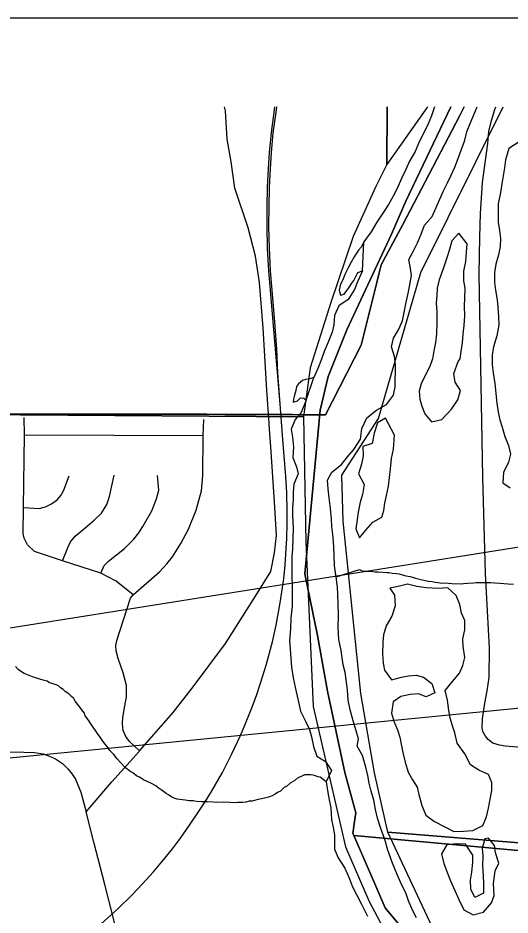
# Model space of a CAD drawing. Extents: x 0 to 34, y 0 to 22.
# Drawn here: x 6.6 to 7.262, y 16.112 to 17.321 of the extents above; entities that cross this region are included whole.
import ezdxf

# ---------------------------------------------------------------- set-up
doc = ezdxf.new("R2010")
doc.units = 0
for name, color, linetype in [('GM_X_City_Street', 7, 'Continuous'), ('GM_X_Interchange_Ramps', 7, 'Continuous'), ('GM_X_Interstate_Route', 7, 'Continuous'), ('GM_X_Major_River', 7, 'Continuous'), ('GM_X_Minor_Lake', 7, 'Continuous'), ('GM_X_Minor_River', 7, 'Continuous'), ('GM_X_Rail_Line', 7, 'Continuous'), ('GM_X_Section', 7, 'Continuous'), ('GM_X_Township_Road', 7, 'Continuous'), ('SH_Data', 7, 'Continuous'), ('SH_Text', 7, 'Continuous')]:
    doc.layers.add(name, color=color, linetype=linetype)

msp = doc.modelspace()

# ---------------------------------------------------------------- linework, layer by layer
at = {"layer": 'GM_X_City_Street'}
msp.add_line((6.6088, 16.7593), (6.8493, 16.7586), dxfattribs=at)
for points in [[(6.9382, 16.7734), (6.9381, 16.7744), (6.9351, 16.8194), (6.93, 16.9034), (6.9249, 16.9644), (6.9199, 17), (6.9097, 17.0382), (6.8919, 17.0916), (6.8868, 17.1272), (6.8817, 17.1578), (6.8791, 17.1959), (6.8781, 17.2013)], [(7.2836, 16.3375), (7.2561, 16.34), (7.2483, 16.341), (7.2391, 16.3438), (7.233, 16.3487), (7.2292, 16.3535), (7.226, 16.3597), (7.2248, 16.3646), (7.2255, 16.3765), (7.2287, 16.398), (7.2316, 16.4144), (7.2342, 16.4322), (7.2346, 16.4719), (7.2293, 16.5725), (7.2256, 16.7023), (7.221, 16.9758), (7.2217, 17.0255), (7.2225, 17.0578), (7.2255, 17.0994), (7.2325, 17.1517), (7.2341, 17.1681), (7.2373, 17.1831), (7.2418, 17.1979), (7.2433, 17.2013)], [(6.7549, 16.5436), (6.7321, 16.5622), (6.7112, 16.5728), (6.6598, 16.5896), (6.6221, 16.6023), (6.6127, 16.6111), (6.6084, 16.6202), (6.6067, 16.6265), (6.6073, 16.6613), (6.6088, 16.7593), (6.6084, 16.7826)], [(6.7636, 16.3335), (6.75, 16.3462), (6.745, 16.3529), (6.7414, 16.361), (6.7405, 16.3699), (6.7409, 16.3787), (6.7438, 16.3942), (6.7458, 16.4062), (6.7462, 16.4218), (6.7417, 16.4386), (6.7347, 16.4578), (6.7319, 16.4685), (6.7318, 16.4756), (6.733, 16.4822), (6.7513, 16.5393), (6.7549, 16.5436), (6.7904, 16.5746), (6.8005, 16.5856), (6.808, 16.5951), (6.8192, 16.613), (6.8295, 16.6321), (6.8398, 16.6579), (6.8472, 16.684), (6.8486, 16.7046), (6.8493, 16.7586), (6.85, 16.7799)], [(6.7629, 16.3328), (6.7636, 16.3335), (6.8088, 16.3852), (6.8359, 16.4199), (6.8791, 16.4784), (6.9198, 16.542), (6.9402, 16.5751), (6.9453, 16.6005), (6.9478, 16.6235), (6.9453, 16.6693), (6.9402, 16.7431), (6.9382, 16.7734)], [(6.6073, 16.6613), (6.6283, 16.6602), (6.637, 16.6623), (6.645, 16.6663), (6.6525, 16.6717), (6.6575, 16.6774), (6.661, 16.6838), (6.6686, 16.7042)], [(6.6598, 16.5896), (6.6667, 16.6064), (6.6706, 16.6153), (6.6769, 16.6229), (6.693, 16.6361), (6.7026, 16.6443), (6.7121, 16.6538), (6.7193, 16.6653), (6.7233, 16.6762), (6.7295, 16.7048)], [(6.7112, 16.5728), (6.7157, 16.5834), (6.7216, 16.5893), (6.7433, 16.6062), (6.756, 16.6189), (6.7625, 16.6273), (6.7682, 16.6358), (6.78, 16.6571), (6.7863, 16.6729), (6.7894, 16.6847), (6.7879, 16.7044)], [(6.743, 16.047), (6.7415, 16.0528), (6.728, 16.1095), (6.7167, 16.1533), (6.7019, 16.2105), (6.6918, 16.2514), (6.7261, 16.2919), (6.7629, 16.3328)]]:
    msp.add_lwpolyline(points, dxfattribs=at)
at = {"layer": 'GM_X_Interchange_Ramps'}
for points in [[(7.2009, 17.2013), (7.1948, 17.1896), (7.1331, 17.071), (7.1181, 17.0428), (7.089, 16.9883), (7.0859, 16.9759), (7.0836, 16.9666), (7.0663, 16.8982), (7.0618, 16.8803), (7.0139, 16.7864), (7.0139, 16.7864), (6.9836, 16.7865), (6.9833, 16.7865), (6.9787, 16.7865), (6.9693, 16.7866), (6.9617, 16.7866), (6.9541, 16.7866), (6.9467, 16.7866), (6.9446, 16.7867), (6.9393, 16.7867), (6.9389, 16.7867), (6.9332, 16.7867), (6.9256, 16.7867), (6.9064, 16.7868), (6.8961, 16.7868), (6.8918, 16.7868), (6.8786, 16.7869), (6.8542, 16.787), (6.8447, 16.787), (6.8439, 16.787), (6.8286, 16.787), (6.8278, 16.787), (6.8161, 16.787), (6.8153, 16.787), (6.8021, 16.7871), (6.8013, 16.7871), (6.7958, 16.7871), (6.7896, 16.7871), (6.7888, 16.7871), (6.7771, 16.7871), (6.7763, 16.7871), (6.7657, 16.7871), (6.765, 16.7871), (6.7532, 16.7872), (6.7525, 16.7872), (6.7407, 16.7872), (6.74, 16.7872), (6.729, 16.7872), (6.7282, 16.7872), (6.7165, 16.7872), (6.7157, 16.7872), (6.704, 16.7873), (6.7032, 16.7873), (6.69, 16.7873), (6.6892, 16.7873), (6.6775, 16.7873), (6.6762, 16.7873), (6.6753, 16.7873), (6.6654, 16.7873), (6.6606, 16.7873), (6.654, 16.7873), (6.6419, 16.7873), (6.6356, 16.7873), (6.6303, 16.7873), (6.6195, 16.7874), (6.6142, 16.7874), (6.6085, 16.7874), (6.6048, 16.7874), (6.582, 16.7874)], [(6.582, 16.7874), (6.6048, 16.7874), (6.6085, 16.7874), (6.6142, 16.7874), (6.6194, 16.7874), (6.6303, 16.7873), (6.6356, 16.7873), (6.6419, 16.7873), (6.654, 16.7873), (6.6606, 16.7873), (6.6654, 16.7873), (6.6654, 16.7873), (6.6753, 16.7873), (6.6762, 16.7873), (6.6775, 16.7873), (6.6892, 16.7873), (6.69, 16.7873), (6.7032, 16.7873), (6.704, 16.7873), (6.7157, 16.7872), (6.7165, 16.7872), (6.7282, 16.7872), (6.729, 16.7872), (6.74, 16.7872), (6.7407, 16.7872), (6.7525, 16.7872), (6.7532, 16.7872), (6.765, 16.7871), (6.7657, 16.7871), (6.7763, 16.7871), (6.7771, 16.7871), (6.7888, 16.7871), (6.7896, 16.7871), (6.7958, 16.7871), (6.8013, 16.7871), (6.8021, 16.7871), (6.8153, 16.787), (6.8161, 16.787), (6.8278, 16.787), (6.8286, 16.787), (6.8439, 16.787), (6.8447, 16.787), (6.8542, 16.787), (6.8786, 16.7869), (6.8918, 16.7868), (6.8961, 16.7868), (6.9064, 16.7868), (6.9256, 16.7867), (6.9332, 16.7867), (6.9389, 16.7867), (6.9393, 16.7867), (6.9446, 16.7866), (6.9467, 16.7866), (6.9541, 16.7866), (6.9617, 16.7866), (6.9693, 16.7866), (6.9787, 16.7865), (6.9836, 16.7865), (7.0139, 16.7864), (7.0618, 16.8803), (7.0663, 16.8982), (7.0836, 16.9666), (7.0859, 16.9759), (7.089, 16.9883), (7.1181, 17.0428), (7.1331, 17.071), (7.1948, 17.1896), (7.2009, 17.2013)]]:
    msp.add_lwpolyline(points, dxfattribs=at)
at = {"layer": 'GM_X_Interstate_Route'}
for points in [[(7.1186, 16.093), (7.0943, 16.1221), (7.0731, 16.1708), (7.052, 16.2195), (7.0507, 16.2224), (7.053, 16.2383), (7.0547, 16.2501), (7.0402, 16.3042), (7.0165, 16.4138), (7.0033, 16.489), (6.9861, 16.5721), (7.0067, 16.7926), (7.0176, 16.838), (7.0426, 16.9009), (7.103, 17.0299), (7.1223, 17.0742), (7.1829, 17.2013)], [(7.1829, 17.2013), (7.1223, 17.0742), (7.103, 17.0299), (7.0426, 16.9009), (7.0176, 16.838), (7.0067, 16.7926), (6.9861, 16.5721), (7.0033, 16.489), (7.0165, 16.4138), (7.0402, 16.3042), (7.0547, 16.2501), (7.053, 16.2383), (7.0507, 16.2224), (7.052, 16.2195), (7.2735, 16.1991)], [(7.2735, 16.1991), (7.052, 16.2195), (7.0731, 16.1708), (7.0943, 16.1221), (7.1186, 16.093)]]:
    msp.add_lwpolyline(points, dxfattribs=at)
at = {"layer": 'GM_X_Major_River'}
for p, q in [((7.0638, 16.9804), (7.0657, 17.0196)), ((6.988, 16.8062), (6.9984, 16.8364))]:
    msp.add_line(p, q, dxfattribs=at)
for points in [[(7.1607, 17.2013), (7.1567, 17.1893), (7.1523, 17.1784), (7.146, 17.1652), (7.1404, 17.155), (7.1345, 17.1411), (7.127, 17.1279), (7.1215, 17.1158), (7.1163, 17.1049), (7.1116, 17.0943), (7.1068, 17.0842), (7.0986, 17.0695), (7.0911, 17.0582), (7.0829, 17.0458), (7.0755, 17.0331), (7.0657, 17.0196)], [(7.1297, 16.9742), (7.1284, 16.9837), (7.1263, 16.9956), (7.1323, 17.0072), (7.1378, 17.0182), (7.1426, 17.0299), (7.1473, 17.0419), (7.1578, 17.0535), (7.163, 17.0656), (7.1674, 17.0761), (7.1729, 17.0882), (7.1784, 17.0991), (7.1832, 17.1093), (7.1879, 17.1199), (7.1931, 17.1331), (7.1967, 17.1429), (7.2011, 17.155), (7.2048, 17.169), (7.2112, 17.1841), (7.216, 17.1958), (7.2184, 17.2013)], [(7.0657, 17.0196), (7.0618, 17.0124), (7.0583, 17.0083), (7.0548, 17.003), (7.0524, 16.9993), (7.0485, 16.9921), (7.0449, 16.9853), (7.0402, 16.9756), (7.0374, 16.968), (7.0343, 16.9624), (7.0322, 16.9544), (7.034, 16.9475), (7.0393, 16.9489), (7.0455, 16.9576), (7.0495, 16.9636), (7.0522, 16.9673)], [(7.0638, 16.9804), (7.0571, 16.9657), (7.0531, 16.9551), (7.0445, 16.9416), (7.0318, 16.9331), (7.0262, 16.9203), (7.0252, 16.9074), (7.0231, 16.8975), (7.0176, 16.8843), (7.012, 16.8715), (7.0084, 16.8613), (7.0036, 16.8488), (6.9984, 16.8364)], [(7.1363, 16.1084), (7.1316, 16.118), (7.1258, 16.1314), (7.1226, 16.141), (7.1149, 16.1564), (7.1106, 16.1671), (7.104, 16.1821), (7.0979, 16.1997), (7.094, 16.2143), (7.0886, 16.2289), (7.084, 16.243), (7.0811, 16.2545), (7.0791, 16.2671), (7.0756, 16.279), (7.0727, 16.2901), (7.071, 16.3004), (7.0682, 16.3115), (7.064, 16.3272), (7.0566, 16.3399), (7.0583, 16.3497), (7.0551, 16.3604), (7.0512, 16.3742), (7.047, 16.3888), (7.0446, 16.4017), (7.0437, 16.4151), (7.0424, 16.4261), (7.0404, 16.4391), (7.0379, 16.4494), (7.0362, 16.459), (7.0349, 16.4689), (7.0321, 16.4838), (7.0309, 16.4991), (7.0316, 16.5162), (7.0312, 16.5318), (7.0307, 16.5443), (7.0301, 16.5542), (7.0281, 16.568), (7.0261, 16.5829), (7.0256, 16.5969), (7.0251, 16.608), (7.0242, 16.6213), (7.0226, 16.6358), (7.022, 16.6457), (7.0208, 16.6602), (7.0188, 16.6743), (7.0175, 16.6865), (7.0166, 16.6983), (7.0225, 16.7089), (7.0356, 16.7196), (7.0434, 16.7298), (7.0519, 16.7395), (7.0609, 16.7534), (7.0627, 16.7678), (7.0698, 16.7821), (7.0825, 16.7925), (7.0963, 16.8002), (7.1057, 16.8126), (7.1078, 16.824), (7.1084, 16.854), (7.1067, 16.8651), (7.1028, 16.8781), (7.1053, 16.8898), (7.1123, 16.9007), (7.1175, 16.9128), (7.12, 16.9242), (7.1221, 16.9359), (7.1255, 16.9522), (7.128, 16.964), (7.1297, 16.9742)], [(7.0522, 16.9673), (7.0553, 16.9734), (7.0577, 16.9779), (7.0638, 16.9804)], [(6.9984, 16.8364), (6.9923, 16.8346), (6.9874, 16.8339), (6.9832, 16.8325), (6.9774, 16.828), (6.9747, 16.8247), (6.9738, 16.819), (6.9722, 16.8126), (6.9709, 16.8073), (6.9705, 16.8035), (6.9762, 16.8052), (6.9804, 16.809), (6.985, 16.8089), (6.988, 16.8062)], [(6.988, 16.8062), (6.9812, 16.7896), (6.973, 16.7798), (6.9679, 16.767), (6.9695, 16.7563), (6.9708, 16.7426), (6.9698, 16.7289), (6.9748, 16.7163), (6.9773, 16.7067), (6.9713, 16.6931), (6.9704, 16.6817), (6.9702, 16.6722), (6.9696, 16.6612), (6.9694, 16.6505), (6.9706, 16.6334), (6.9699, 16.6205), (6.9693, 16.6057), (6.9687, 16.595), (6.9684, 16.5817), (6.9686, 16.5699), (6.969, 16.5547), (6.9692, 16.5436), (6.9689, 16.5284), (6.9674, 16.5121), (6.9668, 16.498), (6.9657, 16.4824), (6.9666, 16.471), (6.9671, 16.4581), (6.968, 16.4462), (6.9704, 16.4321), (6.9746, 16.413), (6.977, 16.4012), (6.9802, 16.387), (6.9875, 16.3728), (6.9922, 16.3624), (6.995, 16.3525), (6.9978, 16.3395), (7.0021, 16.3265), (7.0141, 16.3194), (7.0222, 16.307), (7.0147, 16.292), (7.0171, 16.2774), (7.0188, 16.2675), (7.0213, 16.2568), (7.0221, 16.2408), (7.0245, 16.2305), (7.0262, 16.2206), (7.026, 16.2107), (7.0262, 16.2011), (7.0309, 16.1893), (7.0401, 16.1754), (7.0463, 16.1612), (7.0503, 16.1504), (7.0561, 16.1389), (7.0623, 16.127), (7.0704, 16.1108)]]:
    msp.add_lwpolyline(points, dxfattribs=at)
at = {"layer": 'GM_X_Minor_Lake'}
for points in [[(7.2732, 17.1532), (7.2609, 17.1451), (7.2564, 17.1299), (7.2551, 17.1193), (7.2533, 17.1083), (7.2516, 17.0977), (7.2495, 17.086), (7.2465, 17.0708), (7.2463, 17.0575), (7.2464, 17.0457), (7.2481, 17.0346), (7.2498, 17.024), (7.2492, 17.0129), (7.2471, 17.002), (7.2434, 16.9891), (7.2417, 16.9781), (7.2415, 16.9652), (7.2431, 16.9545), (7.2452, 16.9411), (7.2461, 16.9312), (7.247, 16.9183), (7.2475, 16.9076), (7.2446, 16.8928), (7.2401, 16.8781), (7.2384, 16.8671), (7.2385, 16.8538), (7.2398, 16.8427), (7.2422, 16.8286), (7.2447, 16.8019), (7.2464, 16.7897), (7.2488, 16.7794), (7.2517, 16.7698), (7.2556, 16.7572), (7.2603, 16.7449), (7.2631, 16.7331), (7.2606, 16.7225), (7.2535, 16.7085), (7.2529, 16.6949), (7.2626, 16.6878)], [(7.2045, 17.0165), (7.1934, 17.0311), (7.1841, 17.0207), (7.1808, 17.0089), (7.1768, 16.9965), (7.1724, 16.9829), (7.1672, 16.9681), (7.1643, 16.9568), (7.1637, 16.9473), (7.1631, 16.9366), (7.1637, 16.9252), (7.1641, 16.9108), (7.1635, 16.8956), (7.1621, 16.8838), (7.16, 16.8724), (7.1579, 16.8618), (7.1546, 16.8516), (7.1479, 16.8384), (7.1428, 16.8282), (7.1403, 16.8184), (7.1409, 16.8074), (7.1437, 16.7978), (7.1477, 16.7875), (7.1566, 16.777), (7.1707, 16.7802), (7.1835, 16.794), (7.1921, 16.8064), (7.1957, 16.8189), (7.1887, 16.8304), (7.1867, 16.8419), (7.1927, 16.8581)], [(7.1927, 16.8581), (7.1951, 16.8618), (7.1968, 16.8717), (7.1985, 16.8831), (7.1995, 16.8952), (7.2005, 16.9066), (7.2015, 16.9199), (7.201, 16.9325), (7.2016, 16.9439), (7.2022, 16.9568), (7.2001, 16.9667), (7.2004, 16.98), (7.2029, 16.9929), (7.2039, 17.0055), (7.2045, 17.0165)], [(7.1069, 16.759), (7.0948, 16.7816), (7.0841, 16.7754), (7.0797, 16.7618), (7.0767, 16.7477), (7.0641, 16.7438), (7.0647, 16.7312), (7.0625, 16.7199), (7.0585, 16.7066), (7.0662, 16.6924), (7.0636, 16.6791), (7.0608, 16.6685), (7.0579, 16.6553), (7.0565, 16.6454), (7.0548, 16.6329), (7.0598, 16.6206), (7.0684, 16.6307), (7.0777, 16.6416), (7.09, 16.6482)], [(7.09, 16.6482), (7.0924, 16.6573), (7.0938, 16.6671), (7.0959, 16.6774), (7.0988, 16.6903), (7.1001, 16.702), (7.1015, 16.7134), (7.1029, 16.7275), (7.1054, 16.74), (7.1069, 16.759)], [(7.1659, 16.5524), (7.1496, 16.5531), (7.1371, 16.5548), (7.1243, 16.5581), (7.1117, 16.5549), (7.1006, 16.5529), (7.1069, 16.5432), (7.1077, 16.5288), (7.1033, 16.5151), (7.0955, 16.502), (7.0922, 16.4899), (7.0912, 16.48), (7.0906, 16.4644), (7.0918, 16.4518), (7.0935, 16.4423), (7.1028, 16.4292), (7.1161, 16.4327), (7.1256, 16.4348), (7.1359, 16.4354), (7.1461, 16.4329), (7.1573, 16.4243), (7.1612, 16.4117), (7.1497, 16.4062), (7.1392, 16.4102), (7.1278, 16.4093), (7.1152, 16.4068), (7.1049, 16.3998), (7.1027, 16.3843), (7.1059, 16.3735), (7.1109, 16.362), (7.1142, 16.3521), (7.1159, 16.3425), (7.1179, 16.3314), (7.1211, 16.3184), (7.1254, 16.3046), (7.1309, 16.2946), (7.1375, 16.2846), (7.1396, 16.2747), (7.1435, 16.2601), (7.1489, 16.2467), (7.1609, 16.2385), (7.1736, 16.2314), (7.1868, 16.225), (7.1997, 16.2255), (7.2122, 16.2264), (7.226, 16.233), (7.2308, 16.2447), (7.2333, 16.2565), (7.2362, 16.2705)], [(7.2362, 16.2705), (7.238, 16.28), (7.2378, 16.2907), (7.2334, 16.3018), (7.2203, 16.3074), (7.209, 16.3148), (7.2017, 16.3294), (7.1914, 16.3437), (7.1879, 16.3579), (7.185, 16.3674), (7.1818, 16.3778), (7.1801, 16.3881), (7.1781, 16.4018), (7.1753, 16.4148), (7.185, 16.4268), (7.1944, 16.4384), (7.1991, 16.4486), (7.2016, 16.4592), (7.1993, 16.4748), (7.1987, 16.4844), (7.2016, 16.4965), (7.2018, 16.5094), (7.1971, 16.519), (7.195, 16.5309), (7.19, 16.5428), (7.1788, 16.5532), (7.1659, 16.5524)], [(7.2024, 16.2076), (7.1899, 16.2082), (7.1773, 16.207), (7.1703, 16.1949), (7.1734, 16.1819), (7.1781, 16.1689), (7.1821, 16.1585), (7.1879, 16.1455), (7.1934, 16.1332), (7.2003, 16.1193), (7.2127, 16.1126), (7.2268, 16.1162), (7.2377, 16.1289), (7.2409, 16.1387), (7.2404, 16.1547), (7.2423, 16.1718), (7.2474, 16.182), (7.2431, 16.1962), (7.2414, 16.2061), (7.2333, 16.2161)], [(7.2333, 16.2161), (7.2283, 16.2151), (7.2247, 16.2018), (7.2256, 16.1919), (7.2253, 16.1786), (7.2262, 16.1653), (7.2268, 16.155), (7.2265, 16.1417), (7.215, 16.1358), (7.2096, 16.1473), (7.2094, 16.1595), (7.2108, 16.1701), (7.2122, 16.1834), (7.2124, 16.1929), (7.2024, 16.2076)]]:
    msp.add_lwpolyline(points, dxfattribs=at)
at = {"layer": 'GM_X_Minor_River'}
for points in [[(7.0281, 16.568), (7.0598, 16.5779), (7.0635, 16.5761), (7.068, 16.5756), (7.0748, 16.5755), (7.0779, 16.575), (7.0809, 16.5749), (7.0855, 16.5748), (7.0912, 16.5743), (7.0965, 16.5738), (7.0995, 16.5737), (7.1037, 16.5728), (7.1094, 16.5723), (7.1132, 16.5719), (7.1188, 16.5702), (7.1222, 16.5693), (7.1279, 16.5684), (7.1309, 16.5676), (7.1351, 16.5664), (7.1389, 16.5655), (7.1423, 16.5643), (7.1464, 16.5634), (7.1498, 16.5626), (7.1529, 16.5621), (7.1574, 16.5616), (7.1616, 16.5608), (7.1654, 16.5603), (7.1684, 16.5598), (7.1794, 16.5596), (7.184, 16.5591), (7.1969, 16.5587), (7.1999, 16.559), (7.2057, 16.5597), (7.2133, 16.5599), (7.2167, 16.5602), (7.2228, 16.5604), (7.2266, 16.5603), (7.23, 16.5606), (7.2365, 16.5604), (7.2422, 16.5599), (7.2486, 16.5597), (7.2539, 16.5592), (7.26, 16.5587), (7.2672, 16.5581)], [(7.0147, 16.292), (7.0068, 16.2979), (7.0038, 16.2987), (7.0007, 16.3), (6.9973, 16.3008), (6.9939, 16.3013), (6.9901, 16.3014), (6.9856, 16.3011), (6.9802, 16.2986), (6.9767, 16.2971), (6.9728, 16.2938), (6.9663, 16.2902), (6.9616, 16.2857), (6.9585, 16.2843), (6.9534, 16.2791), (6.9492, 16.2773), (6.9461, 16.2751), (6.9423, 16.2729), (6.9373, 16.2711), (6.9319, 16.2697), (6.9216, 16.2677), (6.9182, 16.2666), (6.9151, 16.2659), (6.9113, 16.2657), (6.9067, 16.2646), (6.9025, 16.264), (6.8991, 16.2641), (6.8956, 16.2638), (6.8911, 16.2635), (6.8854, 16.264), (6.8766, 16.2642), (6.8687, 16.264), (6.8629, 16.2642), (6.8546, 16.2648), (6.8474, 16.265), (6.8402, 16.2655), (6.836, 16.266), (6.8303, 16.2661), (6.825, 16.267), (6.8178, 16.268), (6.814, 16.2684), (6.8102, 16.2697), (6.8072, 16.2713), (6.8027, 16.2741), (6.7994, 16.276), (6.796, 16.2788), (6.7926, 16.2812), (6.7885, 16.2839), (6.7855, 16.2863), (6.7788, 16.2899), (6.769, 16.2947), (6.7645, 16.2975), (6.7596, 16.2999), (6.7544, 16.3038), (6.7503, 16.3062), (6.7447, 16.3105), (6.738, 16.3179), (6.7336, 16.3229), (6.7288, 16.3284), (6.7236, 16.3342), (6.7199, 16.3393), (6.7166, 16.3432), (6.7133, 16.3478), (6.7103, 16.3521), (6.707, 16.3571), (6.7041, 16.361), (6.7019, 16.3641), (6.6978, 16.3699), (6.6956, 16.3734), (6.6934, 16.3765), (6.6905, 16.3807), (6.6895, 16.3845), (6.6858, 16.3888), (6.6836, 16.3919), (6.6769, 16.4005), (6.6751, 16.4039), (6.6718, 16.4067), (6.6684, 16.4102), (6.6636, 16.4137), (6.6606, 16.4161), (6.6572, 16.4184), (6.6542, 16.4212), (6.6512, 16.4224), (6.6456, 16.4244), (6.6422, 16.4253), (6.6392, 16.4273), (6.6339, 16.4289), (6.6233, 16.4318), (6.6195, 16.4331), (6.6083, 16.4379), (6.6045, 16.4399), (6.6, 16.4431), (6.5967, 16.4473)]]:
    msp.add_lwpolyline(points, dxfattribs=at)
at = {"layer": 'GM_X_Rail_Line'}
for points in [[(6.7072, 16.0962), (6.7339, 16.1202), (6.7541, 16.1401), (6.7672, 16.154), (6.7822, 16.1705), (6.7957, 16.1866), (6.8078, 16.2017), (6.8187, 16.216), (6.831, 16.2335), (6.842, 16.2498), (6.8517, 16.2648), (6.8606, 16.2787), (6.8753, 16.3044), (6.888, 16.3296), (6.8991, 16.3535), (6.9045, 16.366), (6.9147, 16.3915), (6.9212, 16.4083), (6.9266, 16.4248), (6.934, 16.4489), (6.9424, 16.4803), (6.9475, 16.5029), (6.9529, 16.5328), (6.9577, 16.5652), (6.9595, 16.5839), (6.9611, 16.6061), (6.9619, 16.6197), (6.9624, 16.6395), (6.9624, 16.6565), (6.9618, 16.6811), (6.9604, 16.7031), (6.9566, 16.753), (6.9499, 16.8429), (6.9483, 16.8751), (6.9452, 16.9168), (6.9401, 16.9805), (6.9385, 17.0111), (6.9378, 17.0399), (6.938, 17.0669), (6.9384, 17.0924), (6.9398, 17.1181), (6.9412, 17.1393), (6.9437, 17.1664), (6.9473, 17.1936), (6.9484, 17.2013)], [(6.953, 16.8009), (6.9376, 16.9803), (6.936, 17.011), (6.9353, 17.0399), (6.9355, 17.067), (6.9359, 17.0925), (6.9373, 17.1183), (6.9387, 17.1395), (6.9412, 17.1667), (6.9449, 17.1939), (6.9459, 17.2013)]]:
    msp.add_lwpolyline(points, dxfattribs=at)
at = {"layer": 'GM_X_Section'}
for points in [[(7.0969, 17.2013), (7.0964, 17.1237), (7.0819, 17.0941), (7.0514, 17.0268), (7.021, 16.9376), (6.9932, 16.8495), (6.9844, 16.7838), (6.0948, 16.7898), (6.0995, 17.2013)], [(7.8851, 17.2013), (7.8045, 16.1663), (7.0978, 16.2238), (7.0799, 16.3037), (7.0615, 16.4108), (7.0378, 16.6431), (7.0359, 16.7048), (7.0855, 16.7812), (7.1422, 16.9782), (7.2533, 17.2013)], [(7.1512, 17.2013), (7.0964, 17.1237), (7.0969, 17.2013)]]:
    msp.add_lwpolyline(points, dxfattribs=at)
for points in [[(6.0948, 16.7898), (6.9844, 16.7838), (6.9873, 16.6152), (6.9972, 16.3935), (7.041, 16.204), (7.0729, 16.1304), (7.1274, 16.0278), (7.1029, 15.7094), (6.5318, 15.7114), (6.5013, 15.7597), (6.4591, 15.7915), (6.392, 15.8507), (6.3125, 15.8931), (6.2572, 15.9127), (6.2022, 15.9262), (6.202, 15.9264), (6.0861, 15.9241)], [(7.0978, 16.2238), (7.8045, 16.1663), (7.7155, 15.1965), (6.679, 14.8357), (6.7178, 15.1451), (6.8557, 15.1486), (6.9495, 15.1616), (7.0625, 15.1905), (7.1067, 15.2265), (7.1794, 15.3058), (7.2286, 15.3847), (7.2695, 15.5468), (7.2556, 15.6944), (7.2482, 15.743), (7.2442, 15.8333), (7.2274, 15.9468)]]:
    msp.add_lwpolyline(points, close=True, dxfattribs=at)
at = {"layer": 'GM_X_Township_Road'}
msp.add_lwpolyline([(6.2965, 16.3271), (6.3292, 16.3334), (6.3529, 16.3333), (6.4815, 16.3325), (6.5618, 16.3325), (6.6077, 16.3318), (6.6221, 16.3311), (6.6337, 16.3293), (6.6424, 16.3265), (6.6504, 16.3226), (6.6597, 16.3165), (6.6668, 16.3095), (6.6729, 16.3023), (6.6772, 16.2956), (6.6845, 16.278), (6.6918, 16.2514)], dxfattribs=at)
at = {"layer": 'SH_Data'}
msp.add_line((2, 17.3211), (9, 17.3211), dxfattribs=at)
at = {"layer": 'SH_Text'}
msp.add_lwpolyline([(9.6169, 16.9806), (3.7384, 16.0451), (9.6169, 16.6206)], close=True, dxfattribs=at)

doc.saveas('drawing.dxf')
